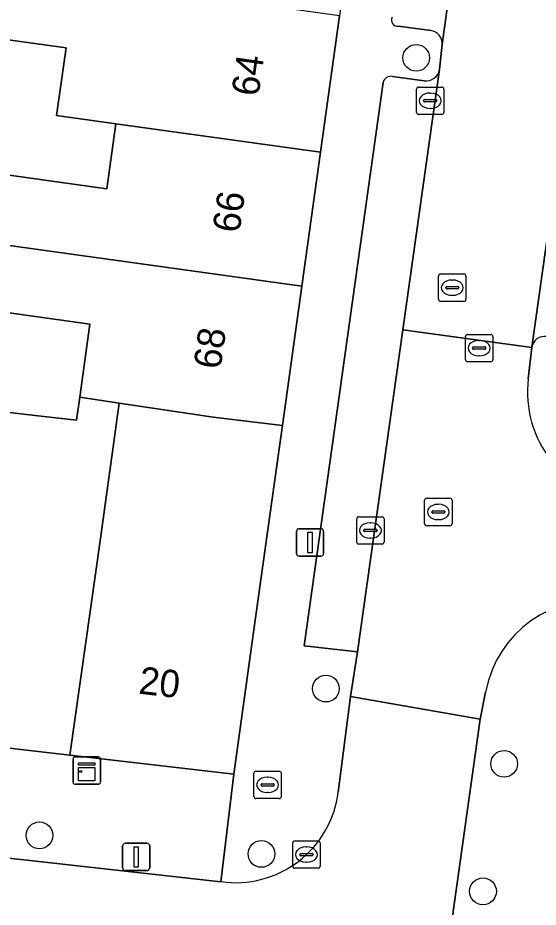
# Model space of a CAD drawing. Extents: x 161692 to 162379, y 380760 to 381678.
# Drawn here: x 161966.68 to 161985.69, y 381395.99 to 381428.49 of the extents above; entities that cross this region are included whole.
import ezdxf

# ---------------------------------------------------------------- set-up
doc = ezdxf.new("R2010")
doc.units = 0
for name, color, linetype in [('IMGEO_Boom', 7, 'Continuous'), ('IMGEO_Brandkraan', 7, 'Continuous'), ('IMGEO_Erf', 7, 'Continuous'), ('IMGEO_Kast', 7, 'Continuous'), ('IMGEO_Kolk', 7, 'Continuous'), ('IMGEO_Lichtmast', 7, 'Continuous'), ('IMGEO_Pand', 7, 'Continuous'), ('IMGEO_Pand_nummerreeks', 7, 'Continuous'), ('IMGEO_Parkeervlak_open', 7, 'Continuous'), ('IMGEO_Rijbaan_lokaal_open', 7, 'Continuous'), ('IMGEO_Rioolput', 7, 'Continuous'), ('IMGEO_Voetpad_open', 7, 'Continuous')]:
    doc.layers.add(name, color=color, linetype=linetype)

msp = doc.modelspace()

# ---------------------------------------------------------------- linework, layer by layer
at = {"layer": 'IMGEO_Boom'}
for centre in [(161981.233, 381427.03), (161977.934, 381403.978), (161984.446, 381401.229), (161967.471, 381398.615), (161975.58, 381397.936), (161983.673, 381396.568)]:
    msp.add_circle(centre, 0.489, dxfattribs=at)
at = {"layer": 'IMGEO_Brandkraan'}
for p, q in [((161975.305, 381400.034), (161975.305, 381400.886)), ((161975.38, 381400.96), (161976.232, 381400.96)), ((161976.306, 381400.886), (161976.306, 381400.034)), ((161975.607, 381400.503), (161976.005, 381400.503)), ((161975.793, 381400.74), (161975.818, 381400.74)), ((161975.564, 381400.454), (161975.564, 381400.466)), ((161976.002, 381400.417), (161975.604, 381400.417)), ((161975.816, 381400.18), (161975.791, 381400.18)), ((161976.048, 381400.466), (161976.048, 381400.454)), ((161976.232, 381399.96), (161975.38, 381399.96))]:
    msp.add_line(p, q, dxfattribs=at)
for points in [[(161975.305, 381400.034), (161975.305, 381400.886)], [(161975.38, 381400.96), (161976.232, 381400.96)], [(161976.306, 381400.886), (161976.306, 381400.034)], [(161976.232, 381399.96), (161975.38, 381399.96)]]:
    msp.add_lwpolyline(points, dxfattribs=at)
for centre, radius, start, end in [((161975.382, 381400.884), 0.0765, 91.552, 178.448), ((161975.382, 381400.884), 0.0765, 91.552, 178.448), ((161976.23, 381400.884), 0.0765, 1.552, 88.448), ((161976.23, 381400.884), 0.0765, 1.552, 88.448), ((161975.604, 381400.463), 0.0403, 85.8775, 175.7526), ((161976.009, 381400.465), 0.0386, 1.7309, 96.639), ((161975.601, 381400.453), 0.0366, 178.938, 274.7102), ((161976.005, 381400.46), 0.043, 264.8664, 352.4533), ((161975.382, 381400.036), 0.0765, 181.552, 268.448), ((161975.382, 381400.036), 0.0765, 181.552, 268.448), ((161976.23, 381400.036), 0.0765, 271.552, 358.448), ((161976.23, 381400.036), 0.0765, 271.552, 358.448)]:
    msp.add_arc(centre, radius, start, end, dxfattribs=at)
for centre, major_axis, ratio, start_param, end_param in [((161975.792, 381400.46), (-0.387, 0.002), 0.722429, 4.712389, 7.853982), ((161975.817, 381400.46), (-0.39, 0.002), 0.717154, 1.570796, 4.712389)]:
    msp.add_ellipse(centre, major_axis=major_axis, ratio=ratio, start_param=start_param, end_param=end_param, dxfattribs=at)
at = {"layer": 'IMGEO_Erf'}
for points in [[(161964.441, 381423.008), (161969.929, 381422.244), (161970.259, 381424.62), (161968.098, 381424.921), (161968.442, 381427.391), (161965.083, 381427.858)], [(161964.8, 381414.249), (161966.69, 381414.032), (161967.198, 381413.973), (161968.827, 381413.786), (161968.944, 381414.625), (161969.316, 381417.303), (161963.755, 381418.078)]]:
    msp.add_lwpolyline(points, dxfattribs=at)
at = {"layer": 'IMGEO_Kast'}
for p, q in [((161968.774, 381401.481), (161969.615, 381401.481)), ((161969.615, 381401.481), (161968.774, 381401.481)), ((161968.699, 381400.556), (161968.699, 381401.397)), ((161968.699, 381401.397), (161968.699, 381400.556)), ((161969.699, 381401.406), (161969.699, 381400.565)), ((161969.699, 381400.565), (161969.699, 381401.406)), ((161969.624, 381400.481), (161968.783, 381400.481)), ((161968.783, 381400.481), (161969.624, 381400.481))]:
    msp.add_line(p, q, dxfattribs=at)
for points in [[(161968.894, 381401.271), (161969.494, 381401.271), (161969.494, 381401.186), (161968.894, 381401.186), (161968.894, 381401.271)], [(161968.894, 381401.096), (161969.494, 381401.096), (161969.494, 381400.607), (161968.894, 381400.607), (161968.894, 381401.096)]]:
    msp.add_lwpolyline(points, dxfattribs=at)
msp.add_circle((161968.978, 381400.945), 0.0377, dxfattribs=at)
for centre, start, end in [((161968.777, 381401.403), 92.4484, 184.2845), ((161968.777, 381401.403), 92.4484, 184.2845), ((161969.621, 381401.403), 2.4484, 94.2845), ((161969.621, 381401.403), 2.4484, 94.2845), ((161968.777, 381400.559), 182.4484, 274.2845), ((161968.777, 381400.559), 182.4484, 274.2845), ((161969.621, 381400.559), 272.4484, 4.2845), ((161969.621, 381400.559), 272.4484, 4.2845)]:
    msp.add_arc(centre, 0.0779, start, end, dxfattribs=at)
at = {"layer": 'IMGEO_Kolk'}
for p, q in [((161981.244, 381425.038), (161981.244, 381425.89)), ((161981.319, 381425.964), (161982.171, 381425.964)), ((161982.245, 381425.89), (161982.245, 381425.038)), ((161981.732, 381425.744), (161981.757, 381425.744)), ((161981.503, 381425.458), (161981.503, 381425.47)), ((161981.941, 381425.421), (161981.543, 381425.421)), ((161981.546, 381425.507), (161981.944, 381425.507)), ((161981.987, 381425.47), (161981.987, 381425.458)), ((161982.171, 381424.964), (161981.319, 381424.964)), ((161981.755, 381425.184), (161981.73, 381425.184)), ((161979.134, 381410.258), (161979.986, 381410.258)), ((161979.059, 381409.332), (161979.059, 381410.184)), ((161979.547, 381410.038), (161979.572, 381410.038)), ((161980.06, 381410.184), (161980.06, 381409.332)), ((161979.318, 381409.752), (161979.318, 381409.764)), ((161979.756, 381409.715), (161979.358, 381409.715)), ((161979.361, 381409.801), (161979.759, 381409.801)), ((161979.802, 381409.764), (161979.802, 381409.752)), ((161979.57, 381409.478), (161979.545, 381409.478)), ((161979.986, 381409.258), (161979.134, 381409.258)), ((161976.722, 381397.486), (161976.722, 381398.338)), ((161976.797, 381398.412), (161977.649, 381398.412)), ((161977.723, 381398.338), (161977.723, 381397.486)), ((161976.981, 381397.906), (161976.981, 381397.918)), ((161977.024, 381397.955), (161977.422, 381397.955)), ((161977.21, 381398.192), (161977.235, 381398.192)), ((161977.465, 381397.918), (161977.465, 381397.906)), ((161977.419, 381397.869), (161977.021, 381397.869)), ((161977.233, 381397.632), (161977.208, 381397.632)), ((161977.649, 381397.412), (161976.797, 381397.412))]:
    msp.add_line(p, q, dxfattribs=at)
for points in [[(161981.244, 381425.038), (161981.244, 381425.89)], [(161981.319, 381425.964), (161982.171, 381425.964)], [(161982.245, 381425.89), (161982.245, 381425.038)], [(161982.171, 381424.964), (161981.319, 381424.964)], [(161979.134, 381410.258), (161979.986, 381410.258)], [(161979.059, 381409.332), (161979.059, 381410.184)], [(161980.06, 381410.184), (161980.06, 381409.332)], [(161979.986, 381409.258), (161979.134, 381409.258)], [(161976.722, 381397.486), (161976.722, 381398.338)], [(161976.797, 381398.412), (161977.649, 381398.412)], [(161977.723, 381398.338), (161977.723, 381397.486)], [(161977.649, 381397.412), (161976.797, 381397.412)]]:
    msp.add_lwpolyline(points, dxfattribs=at)
for centre, radius, start, end in [((161981.321, 381425.888), 0.0765, 91.552, 178.448), ((161981.321, 381425.888), 0.0765, 91.552, 178.448), ((161982.169, 381425.888), 0.0765, 1.552, 88.448), ((161982.169, 381425.888), 0.0765, 1.552, 88.448), ((161981.543, 381425.467), 0.0403, 85.8775, 175.7526), ((161981.54, 381425.457), 0.0366, 178.938, 274.7102), ((161981.944, 381425.464), 0.043, 264.8664, 352.4533), ((161981.948, 381425.469), 0.0386, 1.7309, 96.639), ((161981.321, 381425.04), 0.0765, 181.552, 268.448), ((161981.321, 381425.04), 0.0765, 181.552, 268.448), ((161982.169, 381425.04), 0.0765, 271.552, 358.448), ((161982.169, 381425.04), 0.0765, 271.552, 358.448), ((161979.136, 381410.182), 0.0765, 91.552, 178.448), ((161979.136, 381410.182), 0.0765, 91.552, 178.448), ((161979.984, 381410.182), 0.0765, 1.552, 88.448), ((161979.984, 381410.182), 0.0765, 1.552, 88.448), ((161979.358, 381409.761), 0.0403, 85.8775, 175.7526), ((161979.355, 381409.751), 0.0366, 178.938, 274.7102), ((161979.759, 381409.758), 0.043, 264.8664, 352.4533), ((161979.763, 381409.763), 0.0386, 1.7309, 96.639), ((161979.136, 381409.334), 0.0765, 181.552, 268.448), ((161979.136, 381409.334), 0.0765, 181.552, 268.448), ((161979.984, 381409.334), 0.0765, 271.552, 358.448), ((161979.984, 381409.334), 0.0765, 271.552, 358.448), ((161976.799, 381398.336), 0.0765, 91.552, 178.448), ((161976.799, 381398.336), 0.0765, 91.552, 178.448), ((161977.647, 381398.336), 0.0765, 1.552, 88.448), ((161977.647, 381398.336), 0.0765, 1.552, 88.448), ((161977.021, 381397.915), 0.0403, 85.8775, 175.7526), ((161977.018, 381397.905), 0.0366, 178.938, 274.7102), ((161977.422, 381397.912), 0.043, 264.8664, 352.4533), ((161977.426, 381397.917), 0.0386, 1.7309, 96.639), ((161976.799, 381397.488), 0.0765, 181.552, 268.448), ((161976.799, 381397.488), 0.0765, 181.552, 268.448), ((161977.647, 381397.488), 0.0765, 271.552, 358.448), ((161977.647, 381397.488), 0.0765, 271.552, 358.448)]:
    msp.add_arc(centre, radius, start, end, dxfattribs=at)
for centre, major_axis, ratio, start_param, end_param in [((161981.731, 381425.464), (-0.387, 0.002), 0.722429, 4.712389, 7.853982), ((161981.756, 381425.464), (-0.39, 0.002), 0.717154, 1.570796, 4.712389), ((161979.546, 381409.758), (-0.387, 0.002), 0.722429, 4.712389, 7.853982), ((161979.571, 381409.758), (-0.39, 0.002), 0.717154, 1.570796, 4.712389), ((161977.209, 381397.912), (-0.387, 0.002), 0.722429, 4.712389, 7.853982), ((161977.234, 381397.912), (-0.39, 0.002), 0.717154, 1.570796, 4.712389)]:
    msp.add_ellipse(centre, major_axis=major_axis, ratio=ratio, start_param=start_param, end_param=end_param, dxfattribs=at)
at = {"layer": 'IMGEO_Lichtmast'}
for p, q in [((161976.859, 381408.92), (161976.859, 381409.72)), ((161976.859, 381409.72), (161976.859, 381408.92)), ((161976.959, 381409.82), (161977.749, 381409.82)), ((161977.749, 381409.82), (161976.959, 381409.82)), ((161977.849, 381409.72), (161977.849, 381408.92)), ((161977.849, 381408.92), (161977.849, 381409.72)), ((161977.749, 381408.82), (161976.959, 381408.82)), ((161976.959, 381408.82), (161977.749, 381408.82)), ((161970.608, 381398.326), (161971.398, 381398.326)), ((161971.398, 381398.326), (161970.608, 381398.326)), ((161970.508, 381397.426), (161970.508, 381398.226)), ((161970.508, 381398.226), (161970.508, 381397.426)), ((161971.498, 381398.226), (161971.498, 381397.426)), ((161971.498, 381397.426), (161971.498, 381398.226)), ((161971.398, 381397.326), (161970.608, 381397.326)), ((161970.608, 381397.326), (161971.398, 381397.326))]:
    msp.add_line(p, q, dxfattribs=at)
for points in [[(161977.279, 381409.695), (161977.429, 381409.695), (161977.429, 381408.945), (161977.279, 381408.945), (161977.279, 381409.695)], [(161970.928, 381398.201), (161971.078, 381398.201), (161971.078, 381397.451), (161970.928, 381397.451), (161970.928, 381398.201)]]:
    msp.add_lwpolyline(points, dxfattribs=at)
for centre, start, end in [((161976.959, 381409.72), 90, 180), ((161976.959, 381409.72), 90, 180), ((161977.749, 381409.72), 0, 90), ((161977.749, 381409.72), 360, 90), ((161976.959, 381408.92), 180, 270), ((161976.959, 381408.92), 180, 270), ((161977.749, 381408.92), 270, 0), ((161977.749, 381408.92), 270, 0), ((161970.608, 381398.226), 90, 180), ((161970.608, 381398.226), 90, 180), ((161971.398, 381398.226), 0, 90), ((161971.398, 381398.226), 360, 90), ((161970.608, 381397.426), 180, 270), ((161970.608, 381397.426), 180, 270), ((161971.398, 381397.426), 270, 0), ((161971.398, 381397.426), 270, 0)]:
    msp.add_arc(centre, 0.1, start, end, dxfattribs=at)
at = {"layer": 'IMGEO_Pand'}
for points in [[(161978.432, 381428.572), (161965.434, 381430.382), (161963.371, 381430.669), (161961.81, 381430.886), (161961.459, 381428.362), (161965.083, 381427.858), (161968.442, 381427.391), (161968.098, 381424.921), (161970.259, 381424.62), (161977.737, 381423.578)], [(161970.259, 381424.62), (161969.929, 381422.244), (161964.441, 381423.008), (161960.31, 381423.583), (161959.959, 381421.059), (161977.055, 381418.68), (161977.737, 381423.578)], [(161977.055, 381418.68), (161959.959, 381421.059), (161959.624, 381418.654), (161963.755, 381418.078), (161969.316, 381417.303), (161968.944, 381414.625), (161970.388, 381414.409), (161971.531, 381414.24), (161973.821, 381413.903), (161976.347, 381413.594)], [(161970.388, 381414.409), (161968.944, 381414.625), (161968.827, 381413.786), (161967.198, 381413.973), (161966.69, 381414.032), (161964.8, 381414.249), (161963.109, 381402.173), (161968.586, 381401.544), (161969.708, 381409.554), (161969.807, 381410.263), (161970.189, 381412.989), (161970.277, 381413.619)], [(161976.347, 381413.594), (161973.821, 381413.903), (161971.531, 381414.24), (161970.388, 381414.409), (161970.277, 381413.619), (161970.189, 381412.989), (161969.807, 381410.263), (161969.708, 381409.554), (161968.586, 381401.544), (161974.573, 381400.857), (161975.295, 381406.042), (161976.228, 381412.739)]]:
    msp.add_lwpolyline(points, close=True, dxfattribs=at)
at = {"layer": 'IMGEO_Parkeervlak_open'}
for points in [[(161992.268, 381464.789), (161985.461, 381416.455)], [(161982.184, 381427.529), (161984.789, 381446.143)], [(161980.583, 381428.188), (161981.766, 381428.025)], [(161980.028, 381426.133), (161977.137, 381405.545), (161979.084, 381405.317), (161980.747, 381417.09), (161982.09, 381426.603)], [(161981.519, 381426.195), (161980.363, 381426.353)]]:
    msp.add_lwpolyline(points, dxfattribs=at)
for centre, radius, start, end in [((161980.55, 381428.411), 0.225, 152.2424, 278.535), ((161981.694, 381427.541), 0.49, 358.6489, 81.5955), ((161981.597, 381426.689), 0.5, 260.9952, 350.0992), ((161980.304, 381426.078), 0.281, 77.7908, 168.7964), ((161985.925, 381416.38), 0.47, 81.9986, 170.7996)]:
    msp.add_arc(centre, radius, start, end, dxfattribs=at)
at = {"layer": 'IMGEO_Rijbaan_lokaal_open'}
msp.add_lwpolyline([(161992.268, 381464.789), (161987.441, 381465.283), (161984.91, 381447.129), (161984.789, 381446.143), (161982.184, 381427.529), (161982.09, 381426.603), (161980.747, 381417.09), (161985.46, 381416.445), (161985.461, 381416.455)], close=True, dxfattribs=at)
for points in [[(161985.328, 381415.304), (161985.46, 381416.445), (161980.747, 381417.09), (161979.084, 381405.317), (161978.836, 381403.684), (161983.574, 381402.858), (161983.764, 381403.842)], [(161981.891, 381390.474), (161982.065, 381392.091), (161983.574, 381402.858), (161978.836, 381403.684), (161978.387, 381400.194)], [(161974.1, 381396.922), (161962.637, 381398.197)]]:
    msp.add_lwpolyline(points, dxfattribs=at)
for centre, radius, start, end in [((161989.324, 381414.814), 4.026, 173.0142, 264.0531), ((161987.855, 381403.075), 4.162, 82.1234, 169.3857), ((161974.631, 381400.671), 3.786, 261.9388, 352.7656)]:
    msp.add_arc(centre, radius, start, end, dxfattribs=at)
at = {"layer": 'IMGEO_Rioolput'}
for p, q in [((161982.051, 381418.205), (161982.051, 381419.057)), ((161982.126, 381419.131), (161982.978, 381419.131)), ((161983.052, 381419.057), (161983.052, 381418.205)), ((161982.539, 381418.911), (161982.564, 381418.911)), ((161982.31, 381418.625), (161982.31, 381418.637)), ((161982.748, 381418.588), (161982.35, 381418.588)), ((161982.353, 381418.674), (161982.751, 381418.674)), ((161982.794, 381418.637), (161982.794, 381418.625)), ((161982.978, 381418.131), (161982.126, 381418.131)), ((161982.562, 381418.351), (161982.537, 381418.351)), ((161983.032, 381415.995), (161983.032, 381416.847)), ((161983.107, 381416.921), (161983.959, 381416.921)), ((161984.033, 381416.847), (161984.033, 381415.995)), ((161983.334, 381416.464), (161983.732, 381416.464)), ((161983.52, 381416.701), (161983.545, 381416.701)), ((161983.291, 381416.415), (161983.291, 381416.427)), ((161983.729, 381416.378), (161983.331, 381416.378)), ((161983.543, 381416.141), (161983.518, 381416.141)), ((161983.775, 381416.427), (161983.775, 381416.415)), ((161983.959, 381415.921), (161983.107, 381415.921)), ((161981.616, 381410.933), (161982.468, 381410.933)), ((161981.541, 381410.007), (161981.541, 381410.859)), ((161982.029, 381410.713), (161982.054, 381410.713)), ((161982.542, 381410.859), (161982.542, 381410.007)), ((161981.8, 381410.427), (161981.8, 381410.439)), ((161982.238, 381410.39), (161981.84, 381410.39)), ((161981.843, 381410.476), (161982.241, 381410.476)), ((161982.284, 381410.439), (161982.284, 381410.427)), ((161982.468, 381409.933), (161981.616, 381409.933)), ((161982.052, 381410.153), (161982.027, 381410.153))]:
    msp.add_line(p, q, dxfattribs=at)
for points in [[(161982.051, 381418.205), (161982.051, 381419.057)], [(161982.126, 381419.131), (161982.978, 381419.131)], [(161983.052, 381419.057), (161983.052, 381418.205)], [(161982.978, 381418.131), (161982.126, 381418.131)], [(161983.032, 381415.995), (161983.032, 381416.847)], [(161983.107, 381416.921), (161983.959, 381416.921)], [(161984.033, 381416.847), (161984.033, 381415.995)], [(161983.959, 381415.921), (161983.107, 381415.921)], [(161981.616, 381410.933), (161982.468, 381410.933)], [(161981.541, 381410.007), (161981.541, 381410.859)], [(161982.542, 381410.859), (161982.542, 381410.007)], [(161982.468, 381409.933), (161981.616, 381409.933)]]:
    msp.add_lwpolyline(points, dxfattribs=at)
for centre, radius, start, end in [((161982.128, 381419.055), 0.0765, 91.552, 178.448), ((161982.128, 381419.055), 0.0765, 91.552, 178.448), ((161982.976, 381419.055), 0.0765, 1.552, 88.448), ((161982.976, 381419.055), 0.0765, 1.552, 88.448), ((161982.35, 381418.634), 0.0403, 85.8775, 175.7526), ((161982.347, 381418.624), 0.0366, 178.938, 274.7102), ((161982.751, 381418.631), 0.043, 264.8664, 352.4533), ((161982.755, 381418.636), 0.0386, 1.7309, 96.639), ((161982.128, 381418.207), 0.0765, 181.552, 268.448), ((161982.128, 381418.207), 0.0765, 181.552, 268.448), ((161982.976, 381418.207), 0.0765, 271.552, 358.448), ((161982.976, 381418.207), 0.0765, 271.552, 358.448), ((161983.109, 381416.845), 0.0765, 91.552, 178.448), ((161983.109, 381416.845), 0.0765, 91.552, 178.448), ((161983.957, 381416.845), 0.0765, 1.552, 88.448), ((161983.957, 381416.845), 0.0765, 1.552, 88.448), ((161983.331, 381416.424), 0.0403, 85.8775, 175.7526), ((161983.736, 381416.426), 0.0386, 1.7309, 96.639), ((161983.328, 381416.414), 0.0366, 178.938, 274.7102), ((161983.732, 381416.421), 0.043, 264.8664, 352.4533), ((161983.109, 381415.997), 0.0765, 181.552, 268.448), ((161983.109, 381415.997), 0.0765, 181.552, 268.448), ((161983.957, 381415.997), 0.0765, 271.552, 358.448), ((161983.957, 381415.997), 0.0765, 271.552, 358.448), ((161981.618, 381410.857), 0.0765, 91.552, 178.448), ((161981.618, 381410.857), 0.0765, 91.552, 178.448), ((161982.466, 381410.857), 0.0765, 1.552, 88.448), ((161982.466, 381410.857), 0.0765, 1.552, 88.448), ((161981.84, 381410.436), 0.0403, 85.8775, 175.7526), ((161981.837, 381410.426), 0.0366, 178.938, 274.7102), ((161982.241, 381410.433), 0.043, 264.8664, 352.4533), ((161982.245, 381410.438), 0.0386, 1.7309, 96.639), ((161981.618, 381410.009), 0.0765, 181.552, 268.448), ((161981.618, 381410.009), 0.0765, 181.552, 268.448), ((161982.466, 381410.009), 0.0765, 271.552, 358.448), ((161982.466, 381410.009), 0.0765, 271.552, 358.448)]:
    msp.add_arc(centre, radius, start, end, dxfattribs=at)
for centre, major_axis, ratio, start_param, end_param in [((161982.538, 381418.631), (-0.387, 0.002), 0.722429, 4.712389, 7.853982), ((161982.563, 381418.631), (-0.39, 0.002), 0.717154, 1.570796, 4.712389), ((161983.519, 381416.421), (-0.387, 0.002), 0.722429, 4.712389, 7.853982), ((161983.544, 381416.421), (-0.39, 0.002), 0.717154, 1.570796, 4.712389), ((161982.028, 381410.433), (-0.387, 0.002), 0.722429, 4.712389, 7.853982), ((161982.053, 381410.433), (-0.39, 0.002), 0.717154, 1.570796, 4.712389)]:
    msp.add_ellipse(centre, major_axis=major_axis, ratio=ratio, start_param=start_param, end_param=end_param, dxfattribs=at)
at = {"layer": 'IMGEO_Voetpad_open'}
for points in [[(161993.174, 381531.061), (161988.158, 381489.548), (161986.764, 381488.411), (161986.026, 381483.114), (161985.338, 381478.172), (161984.657, 381473.28), (161983.969, 381468.34), (161983.275, 381463.354), (161982.58, 381458.36), (161981.885, 381453.369), (161981.204, 381448.479), (161980.502, 381443.437), (161979.822, 381438.551), (161979.12, 381433.511), (161978.432, 381428.572), (161977.737, 381423.578), (161977.055, 381418.68), (161976.347, 381413.594), (161976.228, 381412.739), (161975.295, 381406.042), (161974.573, 381400.857), (161974.1, 381396.922)], [(161981.766, 381428.025), (161980.583, 381428.188)], [(161982.09, 381426.603), (161982.184, 381427.529)], [(161980.363, 381426.353), (161981.519, 381426.195)], [(161978.387, 381400.194), (161978.836, 381403.684), (161979.084, 381405.317), (161977.137, 381405.545), (161980.028, 381426.133)], [(161985.461, 381416.455), (161985.46, 381416.445), (161985.328, 381415.304)], [(161983.764, 381403.842), (161983.574, 381402.858), (161982.065, 381392.091), (161981.891, 381390.474)], [(161962.637, 381398.197), (161974.1, 381396.922), (161974.573, 381400.857), (161968.586, 381401.544), (161963.109, 381402.173)]]:
    msp.add_lwpolyline(points, dxfattribs=at)
for centre, radius, start, end in [((161980.55, 381428.411), 0.225, 152.2424, 278.535), ((161981.694, 381427.541), 0.49, 358.6489, 81.5955), ((161981.597, 381426.689), 0.5, 260.9952, 350.0992), ((161980.304, 381426.078), 0.281, 77.7908, 168.7964), ((161985.925, 381416.38), 0.47, 81.9986, 170.7996), ((161989.324, 381414.814), 4.026, 173.0142, 264.0531), ((161987.855, 381403.075), 4.162, 82.1234, 169.3857), ((161974.631, 381400.671), 3.786, 261.9388, 352.7656)]:
    msp.add_arc(centre, radius, start, end, dxfattribs=at)

# ---------------------------------------------------------------- texts
at = {"layer": 'IMGEO_Pand_nummerreeks'}
for s, rotation, p in [('64', 82.0705, (161975.472, 381425.594)), ('66', 82.0731, (161974.778, 381420.605)), ('68', 82.0705, (161974.085, 381415.621)), ('20', 353.4511, (161971.066, 381403.796))]:
    msp.add_text(s, height=1, rotation=rotation, dxfattribs=at).set_placement(p)

doc.saveas('drawing.dxf')
